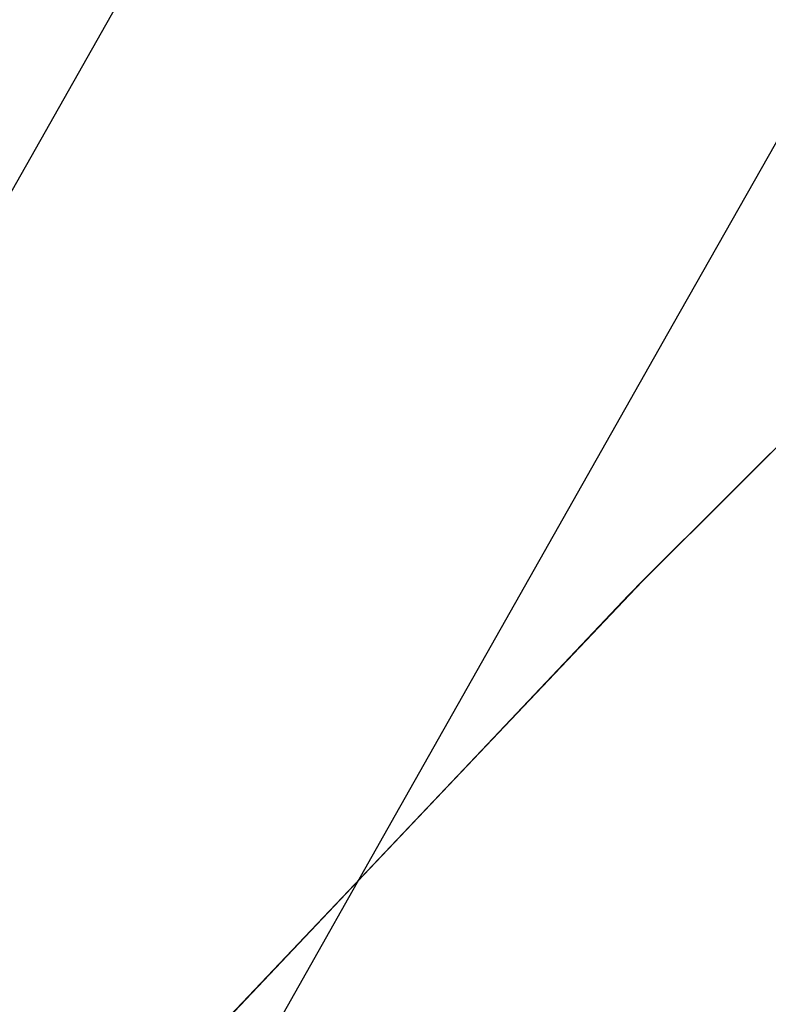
# Model space of a CAD drawing. Header units: metres. Extents: x 209848 to 209928, y 1182430 to 1182563.
# Tile 1005 of 1056: x 209852.367 to 209852.717, y 1182505.728 to 1182506.189. Entities that reach past the tile are written whole.
import ezdxf

# ---------------------------------------------------------------- set-up
doc = ezdxf.new("R2010")
doc.units = ezdxf.units.M
doc.header["$MEASUREMENT"] = 0
doc.linetypes.add('DGN Style 2', pattern=[15.036391, 9.021834, -6.014556])
doc.layers.get('0').update_dxf_attribs({"color": 254})

# ---------------------------------------------------------------- blocks, each defined once
blk = doc.blocks.new('ATTEMP')
at = {"color": 5, "linetype": 'Continuous', "flags": 128}
for points in [[(-8.48761, 5.2758), (-8.35719, 5.51033), (-8.22674, 5.74413), (-8.09629, 5.97724), (-7.96585, 6.20969), (-7.83544, 6.44151), (-7.70507, 6.67273), (-7.57475, 6.90338), (-7.44448, 7.13349), (-7.31428, 7.36308), (-7.18414, 7.59219), (-7.05408, 7.82083), (-6.9241, 8.04903), (-6.79419, 8.27682), (-6.66437, 8.50421), (-6.53464, 8.73122), (-6.40498, 8.95787), (-6.27542, 9.18419), (-6.14593, 9.41019), (-6.01653, 9.63588)], [(-8.60191, 5.05241), (-8.45003, 5.29522), (-8.29105, 5.53396), (-8.1251, 5.76838), (-7.9523, 5.99827), (-7.77277, 6.22339), (-7.58665, 6.44353), (-7.39409, 6.65848), (-7.19523, 6.86802), (-6.99023, 7.07196), (-6.77926, 7.27009), (-6.57308, 7.45592), (-6.36902, 7.63859), (-6.16504, 7.82024), (-5.96117, 8.00089)], [(-8.60672, 5.04446), (-8.45534, 5.28699), (-8.29688, 5.52546), (-8.13147, 5.75965), (-7.95922, 5.98932), (-7.78026, 6.21425), (-7.59473, 6.43423), (-7.40278, 6.64904), (-7.20454, 6.85848), (-7.00018, 7.06233), (-6.78986, 7.26041), (-6.57374, 7.45252), (-6.352, 7.63848), (-6.12482, 7.8181), (-5.89239, 7.99121)], [(-8.60329, 5.05013), (-8.45155, 5.29287), (-8.29272, 5.53153), (-8.12692, 5.76588), (-7.95428, 5.99571), (-7.77491, 6.22078), (-7.58896, 6.44087), (-7.39657, 6.65578), (-7.19789, 6.86529), (-6.99308, 7.06921), (-6.7823, 7.26732), (-6.56571, 7.45945), (-6.34349, 7.6454), (-6.11583, 7.82499), (-5.8829, 7.99805)], [(-8.60405, 5.04887), (-8.45239, 5.29156), (-8.29365, 5.53018), (-8.12793, 5.7645), (-7.95538, 5.99429), (-7.7761, 6.21933), (-7.59025, 6.4394), (-7.39795, 6.65428), (-7.19937, 6.86378), (-6.99466, 7.06768), (-6.78398, 7.26579), (-6.5675, 7.45791), (-6.34539, 7.64386), (-6.11783, 7.82346), (-5.88501, 7.99653)], [(-8.60512, 5.0471), (-8.45357, 5.28973), (-8.29494, 5.52829), (-8.12935, 5.76256), (-7.95691, 5.9923), (-7.77777, 6.2173), (-7.59204, 6.43733), (-7.39989, 6.65219), (-7.20144, 6.86166), (-6.99687, 7.06554), (-6.78633, 7.26363), (-6.57, 7.45575), (-6.34804, 7.64171), (-6.12063, 7.82131), (-5.88796, 7.9944)], [(-8.60672, 5.04446), (-8.45534, 5.28699), (-8.29688, 5.52546), (-8.13147, 5.75965), (-7.95922, 5.98932), (-7.78026, 6.21425), (-7.59473, 6.43423), (-7.40278, 6.64904), (-7.20454, 6.85848), (-7.00018, 7.06233), (-6.78986, 7.26041), (-6.57374, 7.45252), (-6.352, 7.63848), (-6.12482, 7.8181), (-5.89239, 7.99121)], [(-8.60672, 5.04446), (-8.45534, 5.28699), (-8.29688, 5.52546), (-8.13147, 5.75965), (-7.95922, 5.98932), (-7.78026, 6.21425), (-7.59473, 6.43423), (-7.40278, 6.64904), (-7.20454, 6.85848), (-7.00018, 7.06233), (-6.78986, 7.26041), (-6.57374, 7.45252), (-6.352, 7.63848), (-6.12482, 7.8181), (-5.89239, 7.99121)]]:
    blk.add_lwpolyline(points, dxfattribs=at)
at = {"color": 1, "linetype": 'DGN Style 2', "flags": 128}
blk.add_lwpolyline([(-9.73617, 0.00076), (-9.73225, 0.2629), (-9.72049, 0.52683), (-9.70089, 0.7915), (-9.67347, 1.05664), (-9.63824, 1.32195), (-9.59522, 1.58716), (-9.54441, 1.85199), (-9.48585, 2.11615), (-9.41957, 2.37938), (-9.34559, 2.64141), (-9.26395, 2.90195), (-9.17471, 3.16076), (-9.07791, 3.41757), (-8.97362, 3.67211), (-8.86189, 3.92414), (-8.7428, 4.1734), (-8.61643, 4.41965), (-8.48555, 4.65968), (-8.35547, 4.89532), (-8.22532, 5.13019), (-8.0951, 5.36434), (-7.96485, 5.5978), (-7.83458, 5.83059), (-7.70431, 6.06274), (-7.57405, 6.29429), (-7.44381, 6.52527), (-7.31362, 6.75569), (-7.18347, 6.9856), (-7.05337, 7.215), (-6.92333, 7.44394), (-6.79336, 7.67242), (-6.66346, 7.90048), (-6.53363, 8.12814), (-6.40387, 8.35541), (-6.2742, 8.58231), (-6.1446, 8.80887), (-6.01509, 9.0351), (-5.88565, 9.26101), (-5.7563, 9.48663), (-5.62702, 9.71197), (-5.49782, 9.93704), (-5.3687, 10.16186), (-5.23966, 10.38644), (-5.11069, 10.61078), (-4.9818, 10.83491), (-4.85298, 11.05884), (-4.72423, 11.28257), (-4.59555, 11.50611), (-4.46693, 11.72948), (-4.33838, 11.95268), (-4.20989, 12.17572), (-4.08147, 12.39861), (-3.9531, 12.62136), (-3.82479, 12.84397), (-3.69653, 13.06645), (-3.56833, 13.2888), (-3.44018, 13.51105), (-3.31208, 13.73318), (-3.18402, 13.9552), (-3.05602, 14.17713), (-2.92805, 14.39895), (-2.80013, 14.62069), (-2.67225, 14.84235), (-2.5444, 15.06392), (-2.4166, 15.28541), (-2.28883, 15.50683), (-2.1611, 15.72818), (-2.03339, 15.94946), (-1.90572, 16.17067), (-1.77808, 16.39183), (-1.65047, 16.61293), (-1.52289, 16.83398), (-1.39534, 17.05497), (-1.26781, 17.27591), (-1.1403, 17.49681), (-1.01282, 17.71766), (-0.88536, 17.93847), (-0.75792, 18.15923), (-0.6305, 18.37996), (-0.5031, 18.60065), (-0.37572, 18.82131), (-0.24836, 19.04193), (-0.12101, 19.26253), (0.00632, 19.48309), (0.13363, 19.70362), (0.26093, 19.92412), (0.38822, 20.1446), (0.51549, 20.36506), (0.64275, 20.58549), (0.76999, 20.8059), (0.89723, 21.02628), (1.02445, 21.24665), (1.15166, 21.467), (1.27886, 21.68732), (1.40606, 21.90764), (1.53324, 22.12793), (1.66041, 22.34821), (1.78758, 22.56847), (1.91474, 22.78872), (2.04189, 23.00895), (2.16903, 23.22917), (2.29617, 23.44938), (2.42329, 23.66958), (2.55042, 23.88976), (2.67753, 24.10994), (2.80464, 24.3301), (2.93175, 24.55026), (3.05885, 24.7704), (3.18594, 24.99054), (3.31303, 25.21067), (3.44012, 25.43079), (3.5672, 25.6509), (3.69428, 25.871), (3.82135, 26.0911), (3.94842, 26.31119), (4.07548, 26.53128), (4.20254, 26.75135), (4.3296, 26.97143), (4.45666, 27.1915), (4.58371, 27.41156), (4.71076, 27.63161), (4.83781, 27.85167), (4.96485, 28.07171), (5.0919, 28.29176), (5.21893, 28.5118), (5.34597, 28.73183), (5.47301, 28.95187), (5.60004, 29.17189), (5.72707, 29.39192), (5.8541, 29.61194), (5.98113, 29.83196), (6.10816, 30.05198), (6.23518, 30.27199), (6.3622, 30.492), (6.48922, 30.71201), (6.61624, 30.93201), (6.74326, 31.15202), (6.87028, 31.37202), (6.9973, 31.59202), (7.12431, 31.81201), (7.25133, 32.03201), (7.37834, 32.252), (7.50535, 32.47199), (7.63236, 32.69198), (7.75937, 32.91197), (7.88638, 33.13196), (8.01339, 33.35194), (8.1404, 33.57193), (8.26741, 33.79191), (8.39441, 34.01189), (8.52142, 34.23187), (8.64842, 34.45185), (8.77543, 34.67183), (8.90243, 34.89181), (9.02944, 35.11178), (9.15644, 35.33176), (9.28344, 35.55173), (9.41044, 35.77171), (9.53744, 35.99168), (9.66445, 36.21165), (9.79145, 36.43162), (9.91845, 36.65159), (10.04545, 36.87156), (10.17245, 37.09153), (10.29944, 37.3115), (10.42644, 37.53147), (10.55344, 37.75144), (10.68044, 37.97141), (10.80744, 38.19137), (10.93444, 38.41134), (11.06143, 38.63131), (11.18843, 38.85127), (11.31543, 39.07124), (11.44242, 39.2912), (11.56942, 39.51116), (11.69642, 39.73113), (11.82341, 39.95109), (11.95041, 40.17106), (12.0774, 40.39102), (12.2044, 40.61098), (12.33139, 40.83094), (12.45839, 41.05091), (12.58539, 41.27087), (12.71238, 41.49083), (12.83938, 41.71079), (12.96637, 41.93075), (13.09336, 42.15071), (13.22036, 42.37067), (13.34735, 42.59064), (13.47435, 42.8106), (13.60134, 43.03056), (13.72834, 43.25052), (13.85533, 43.47048), (13.98232, 43.69044), (14.10932, 43.9104), (14.23631, 44.13036), (14.36331, 44.35032), (14.4903, 44.57028), (14.61729, 44.79023), (14.74429, 45.01019), (14.87128, 45.23015), (14.99827, 45.45011), (15.12527, 45.67007), (15.25226, 45.89003), (15.37925, 46.10999), (15.50625, 46.32995), (15.63324, 46.54991), (15.76023, 46.76986), (15.88722, 46.98982), (16.01422, 47.20978), (16.14121, 47.42974), (16.2682, 47.6497), (16.3952, 47.86966), (16.52219, 48.08961), (16.64918, 48.30957), (16.77618, 48.52953), (16.90317, 48.74949), (17.03016, 48.96945), (17.15715, 49.1894), (17.28415, 49.40936), (17.41114, 49.62932), (17.53813, 49.84928), (17.66512, 50.06923), (17.79212, 50.28919), (17.91911, 50.50915), (18.0461, 50.72911), (18.17309, 50.94907), (18.30009, 51.16902), (18.42708, 51.38898), (18.55407, 51.60894), (18.68106, 51.8289), (18.80806, 52.04885), (18.93505, 52.26881), (19.06204, 52.48877), (19.18903, 52.70872), (19.31603, 52.92868), (19.44302, 53.14864), (19.57001, 53.3686), (19.697, 53.58855), (19.824, 53.80851), (19.95099, 54.02847), (20.07798, 54.24843), (20.20497, 54.46838), (20.33197, 54.68834), (20.45896, 54.9083), (20.58595, 55.12826), (20.71294, 55.34821), (20.83994, 55.56817), (20.96693, 55.78813), (21.09392, 56.00808), (21.22091, 56.22804), (21.34791, 56.448), (21.4749, 56.66796), (21.60189, 56.88791), (21.72888, 57.10787), (21.85587, 57.32783), (21.98287, 57.54778), (22.10986, 57.76774), (22.23685, 57.9877), (22.36384, 58.20766), (22.49084, 58.42761), (22.61783, 58.64757), (22.74482, 58.86753), (22.87181, 59.08748), (22.99881, 59.30744), (23.1258, 59.5274), (23.25279, 59.74736), (23.37978, 59.96731), (23.50677, 60.18727), (23.63377, 60.40723), (23.76076, 60.62718), (23.88775, 60.84714), (24.01474, 61.0671), (24.14174, 61.28705), (24.26873, 61.50701), (24.39572, 61.72697), (24.52271, 61.94693), (24.6497, 62.16688), (24.7767, 62.38684), (24.90369, 62.6068), (25.03068, 62.82675), (25.15767, 63.04671), (25.28467, 63.26667), (25.41166, 63.48663), (25.53865, 63.70658), (25.66564, 63.92654), (25.79264, 64.1465), (25.85823, 64.26011)], dxfattribs=at)

msp = doc.modelspace()

# ---------------------------------------------------------------- block references
at = {"color": 1, "linetype": 'DGN Style 2'}
msp.add_blockref('ATTEMP', (209859.85591, 1182499.06107), dxfattribs=at)

doc.saveas('drawing.dxf')
